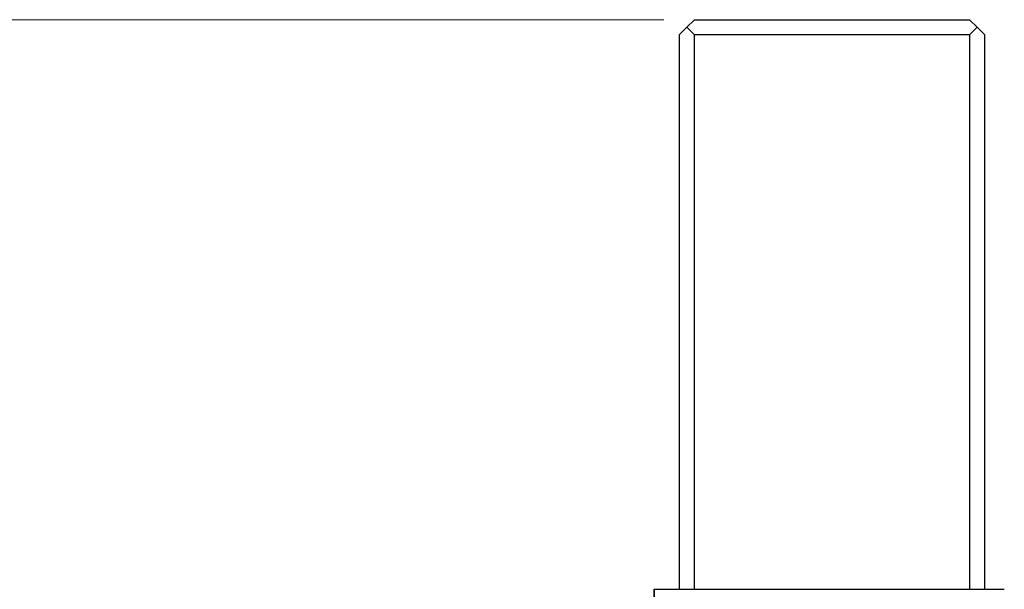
# Model space of a CAD drawing. Header units: millimetres. Extents: x 399 to 6233, y -1870 to 1602.
# Tile 614 of 656: x 5331 to 5363, y 689 to 708. Entities that reach past the tile are written whole.
import ezdxf

# ---------------------------------------------------------------- set-up
doc = ezdxf.new("R2010")
doc.units = ezdxf.units.MM
for name, color, linetype, lineweight in [('AM_5', 3, 'Continuous', 25), ('可見 (ISO)', 7, 'Continuous', 25), ('窄部可見 (ISO)', 7, 'Continuous', 35)]:
    doc.layers.add(name, color=color, linetype=linetype, lineweight=lineweight)
doc.styles.add('尺寸標註', font='romans.shx', dxfattribs={"bigfont": 'CHINESET.SHX'})
doc.dimstyles.new('CNS1$0', dxfattribs={"dimtxt": 2.5, "dimasz": 2.5, "dimexe": 1, "dimexo": 1, "dimgap": 1.5, "dimtad": 1, "dimtoh": 1, "dimdec": 1, "dimdsep": 46, "dimtxsty": '尺寸標註', "dimcen": 0, "dimclrd": 2, "dimclre": 2, "dimclrt": 1, "dimadec": 0, "dimazin": 2, "dimtp": 0.1, "dimtm": 0.1, "dimtfac": 0.71, "dimtdec": 1, "dimtmove": 0, "dimatfit": 0, "dimfxl": 0, "dimlwd": 13, "dimlwe": 13, "dimarcsym": 0})

# ---------------------------------------------------------------- blocks, each defined once
blk = doc.blocks.new('*D305')
at = {"layer": 'AM_5', "color": 2, "lineweight": 13}
for p, q in [((5352.221, 707.522), (5306.894, 707.522)), ((5307.894, 705.022), (5307.894, 609.522)), ((5325.386, 607.022), (5306.894, 607.022))]:
    blk.add_line(p, q, dxfattribs=at)
at = {"layer": 'AM_5', "color": 2, "lineweight": -2}
for points in [[(5307.477, 705.022), (5308.311, 705.022), (5307.894, 707.522)], [(5307.477, 609.522), (5308.311, 609.522), (5307.894, 607.022)]]:
    blk.add_solid(points, dxfattribs=at)
at = {"layer": 'Defpoints', "color": 0, "lineweight": -2}
for p in [(5353.221, 707.522), (5307.894, 607.022), (5326.386, 607.022)]:
    blk.add_point(p, dxfattribs=at)
at = {"layer": 'AM_5', "color": 1, "insert": (5305.144, 657.272), "char_height": 2.5, "attachment_point": 5, "rotation": 90, "style": '尺寸標註'}
blk.add_mtext('100.5', dxfattribs=at)

msp = doc.modelspace()

# ---------------------------------------------------------------- linework, layer by layer
at = {"layer": '可見 (ISO)'}
for p, q in [((5352.971, 707.272), (5353.221, 707.522)), ((5353.221, 707.522), (5362.221, 707.522)), ((5362.471, 707.272), (5362.221, 707.522)), ((5352.971, 707.272), (5352.721, 707.022)), ((5352.721, 707.022), (5352.721, 688.872)), ((5353.221, 707.022), (5352.971, 707.272)), ((5353.221, 688.872), (5353.221, 707.022)), ((5362.221, 707.022), (5353.221, 707.022)), ((5362.471, 707.272), (5362.221, 707.022)), ((5362.221, 707.022), (5362.221, 688.872)), ((5362.721, 707.022), (5362.471, 707.272)), ((5362.721, 688.872), (5362.721, 707.022)), ((5351.909, 688.872), (5363.363, 688.872))]:
    msp.add_line(p, q, dxfattribs=at)
at = {"layer": '窄部可見 (ISO)'}
msp.add_line((5351.909, 688.872), (5351.909, 687.572), dxfattribs=at)

# ---------------------------------------------------------------- dimensions: what is measured, and where the dimension line sits
at = {"layer": 'AM_5'}
dim = msp.add_linear_dim(base=(5307.894, 607.022), p1=(5353.221, 707.522), p2=(5326.386, 607.022), angle=90, dimstyle='CNS1$0', override={"dimpost": ''}, dxfattribs=at)
dim.commit()
dim.dimension.update_dxf_attribs({"geometry": '*D305', "text_midpoint": (5305.144, 657.272)})

doc.saveas('drawing.dxf')
